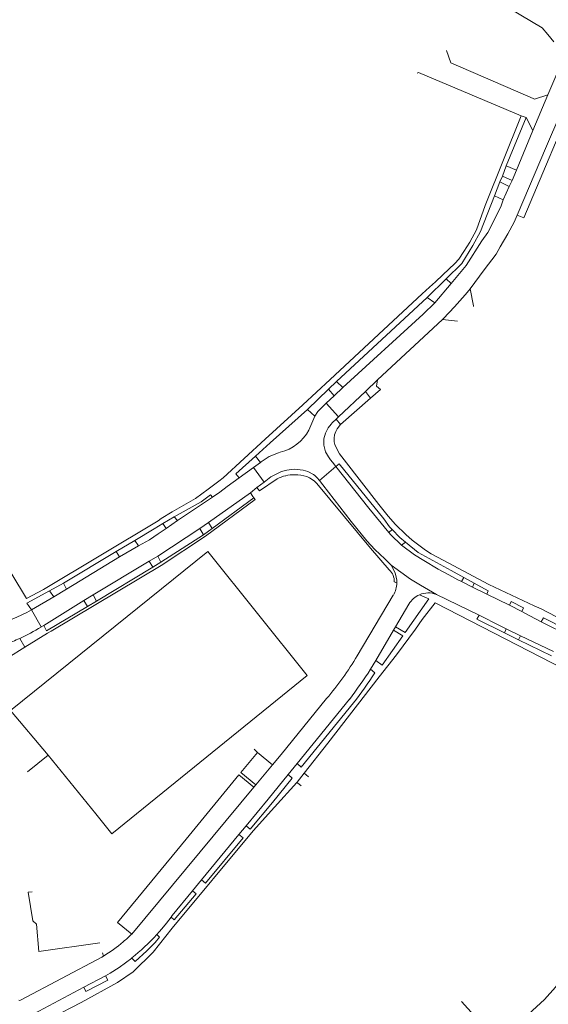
# Model space of a CAD drawing. Extents: x 145000 to 155000, y 457500 to 470000.
# Tile 342 of 548: x 149750 to 149898, y 464234 to 464510. Entities that reach past the tile are written whole.
import ezdxf

# ---------------------------------------------------------------- set-up
doc = ezdxf.new("R2010")
doc.units = 0
doc.header["$LTSCALE"] = 0.2
doc.header["$MEASUREMENT"] = 0
doc.layers.add('kant verharding', color=252, linetype='Continuous', lineweight=0)

msp = doc.modelspace()

# ---------------------------------------------------------------- linework, layer by layer
at = {"layer": 'kant verharding', "lineweight": 0}
for p, q in [((149869.15, 464500.98), (149870.39, 464497.5)), ((149897.57, 464488.62), (149902.38, 464499.88)), ((149893.32, 464478.61), (149897.57, 464488.62)), ((149885.9, 464468.76), (149891.48, 464482.21)), ((149890.04, 464482.7), (149891.48, 464482.21)), ((149891.48, 464482.21), (149893.32, 464478.61)), ((149893.32, 464478.61), (149888.76, 464467.5)), ((149885.9, 464468.76), (149884.84, 464465.82)), ((149888.76, 464467.5), (149885.9, 464468.76)), ((149884.84, 464465.82), (149884.12, 464464.22)), ((149887.53, 464464.61), (149884.84, 464465.82)), ((149887.53, 464464.61), (149888.76, 464467.5)), ((149884.12, 464464.22), (149882.59, 464460.34)), ((149884.12, 464464.22), (149886.69, 464462.9)), ((149885.08, 464459.18), (149886.69, 464462.9)), ((149886.69, 464462.9), (149887.53, 464464.61)), ((149882.59, 464460.34), (149885.08, 464459.18)), ((149866.09, 464436.32), (149868.16, 464438.26)), ((149862.42, 464432.89), (149864.48, 464434.81)), ((149863.75, 464431.87), (149869.13, 464437.09)), ((149864.48, 464434.81), (149866.09, 464436.32)), ((149865.96, 464430.39), (149870.47, 464435.85)), ((149870.47, 464435.85), (149869.13, 464437.09)), ((149838.45, 464408.44), (149863.75, 464431.87)), ((149863.75, 464431.87), (149865.96, 464430.39)), ((149875.78, 464434.34), (149874.48, 464432.75)), ((149876.71, 464429.58), (149875.78, 464434.34)), ((149876.75, 464429.38), (149876.71, 464429.58)), ((149849.92, 464408.92), (149868.07, 464425.78)), ((149872.23, 464425.25), (149868.07, 464425.78)), ((149836.17, 464406.26), (149838.45, 464408.44)), ((149838.45, 464408.44), (149840.23, 464406.7)), ((149846.54, 464405.63), (149849.92, 464408.92)), ((149830.29, 464400.59), (149836.17, 464406.26)), ((149837.83, 464404.44), (149835.59, 464402.39)), ((149836.17, 464406.26), (149837.83, 464404.44)), ((149840.23, 464406.7), (149837.83, 464404.44)), ((149839.01, 464398.49), (149846.54, 464405.63)), ((149846.54, 464405.63), (149847.95, 464403.79)), ((149850.72, 464406.14), (149847.95, 464403.79)), ((149818.54, 464392.27), (149829, 464401.92)), ((149835.59, 464402.39), (149839.01, 464398.49)), ((149847.95, 464403.79), (149839.6, 464396.4)), ((149819.92, 464391.24), (149830.29, 464400.59)), ((149830.29, 464400.59), (149832.35, 464398.75)), ((149832.35, 464398.75), (149830.7, 464394.83)), ((149837.27, 464396.84), (149838.34, 464397.86)), ((149838.34, 464397.86), (149839.01, 464398.49)), ((149838.34, 464397.86), (149839.6, 464396.4)), ((149815.8, 464387.52), (149819.92, 464391.24)), ((149822.73, 464388.65), (149822.23, 464388.46)), ((149810.34, 464382.6), (149815.8, 464387.52)), ((149817.16, 464385.8), (149815.22, 464384.38)), ((149817.16, 464385.8), (149815.8, 464387.52)), ((149838.21, 464384.66), (149839.21, 464385.4)), ((149810.34, 464382.6), (149811.24, 464381.49)), ((149815.22, 464384.38), (149811.24, 464381.49)), ((149815.22, 464384.38), (149818.2, 464380.25)), ((149838.25, 464384.6), (149833.7, 464380.68)), ((149838.25, 464384.6), (149838.21, 464384.66)), ((149818.2, 464380.25), (149816.21, 464378.74)), ((149821.84, 464381.19), (149816.91, 464377.85)), ((149820.1, 464381.71), (149818.2, 464380.25)), ((149814.36, 464377.32), (149802.7, 464368.94)), ((149805.79, 464377.43), (149803.8, 464376.03)), ((149816.21, 464378.74), (149814.36, 464377.32)), ((149815.06, 464376.27), (149814.36, 464377.32)), ((149816.91, 464377.85), (149816.21, 464378.74)), ((149803.8, 464376.03), (149793.98, 464369.53)), ((149803.71, 464367.33), (149815.35, 464375.84)), ((149815.35, 464375.84), (149815.06, 464376.27)), ((149815.35, 464375.84), (149815.67, 464375.37)), ((149787.5, 464367.23), (149789.93, 464368.69)), ((149789.93, 464368.69), (149793.07, 464370.61)), ((149789.93, 464368.69), (149790.84, 464367.28)), ((149793.98, 464369.53), (149790.84, 464367.28)), ((149793.07, 464370.61), (149793.98, 464369.53)), ((149802.7, 464368.94), (149800.21, 464367.31)), ((149803.71, 464367.33), (149802.7, 464368.94)), ((149782.06, 464363.95), (149787.5, 464367.23)), ((149800.21, 464367.31), (149788.46, 464359.6)), ((149790.84, 464367.28), (149788.61, 464365.77)), ((149801.22, 464365.55), (149800.21, 464367.31)), ((149801.22, 464365.55), (149803.71, 464367.33)), ((149853.11, 464366.15), (149854.05, 464366.98)), ((149776.88, 464360.85), (149782.06, 464363.95)), ((149782.06, 464363.95), (149783.04, 464362.41)), ((149789.37, 464357.92), (149801.22, 464365.55)), ((149857.74, 464363.45), (149856.66, 464362.66)), ((149762.14, 464352.04), (149776.88, 464360.85)), ((149776.88, 464360.85), (149777.79, 464359.34)), ((149783.04, 464362.41), (149777.79, 464359.34)), ((149777.79, 464359.34), (149762.97, 464350.34)), ((149786.07, 464358.2), (149770.4, 464348.73)), ((149788.46, 464359.6), (149786.07, 464358.2)), ((149787.05, 464356.47), (149786.07, 464358.2)), ((149787.05, 464356.47), (149789.37, 464357.92)), ((149789.37, 464357.92), (149788.46, 464359.6)), ((149771.34, 464347.02), (149787.05, 464356.47)), ((149874.02, 464353.63), (149870.52, 464355.55)), ((149758.19, 464349.89), (149762.14, 464352.04)), ((149762.14, 464352.04), (149762.97, 464350.34)), ((149855.31, 464352.07), (149854.59, 464352.35)), ((149873.4, 464352.47), (149874.02, 464353.63)), ((149873.4, 464352.47), (149876.43, 464350.94)), ((149876.97, 464352.02), (149874.02, 464353.63)), ((149876.43, 464350.94), (149876.97, 464352.02)), ((149758.19, 464349.89), (149751.88, 464346.4)), ((149759.42, 464348.2), (149758.19, 464349.89)), ((149762.97, 464350.34), (149759.42, 464348.2)), ((149876.43, 464350.94), (149880.47, 464348.91)), ((149753.14, 464344.56), (149759.42, 464348.2)), ((149767.81, 464347.18), (149756.65, 464340.22)), ((149770.4, 464348.73), (149767.81, 464347.18)), ((149768.8, 464345.45), (149767.81, 464347.18)), ((149768.8, 464345.45), (149771.34, 464347.02)), ((149771.34, 464347.02), (149770.4, 464348.73)), ((149844.24, 464331.72), (149854.33, 464348.67)), ((149857.61, 464338.21), (149864.26, 464347.62)), ((149864.26, 464347.62), (149861.64, 464348.77)), ((149866.37, 464348.87), (149878.36, 464343.1)), ((149886.81, 464345.86), (149880.47, 464348.91)), ((149751.88, 464346.4), (149753.14, 464344.56)), ((149755.89, 464339.76), (149753.14, 464344.56)), ((149757.36, 464338.64), (149768.8, 464345.45)), ((149854.94, 464339.78), (149858.7, 464346.16)), ((149890.22, 464344.08), (149886.81, 464345.86)), ((149890.22, 464344.08), (149890.69, 464345.11)), ((149908.52, 464334.78), (149895.69, 464341.2)), ((149756.65, 464340.22), (149755.89, 464339.76)), ((149756.65, 464340.22), (149757.36, 464338.64)), ((149854.38, 464338.84), (149849.41, 464330.41)), ((149854.94, 464339.78), (149854.38, 464338.84)), ((149854.38, 464338.84), (149856.97, 464337.31)), ((149854.94, 464339.78), (149857.61, 464338.21)), ((149885.37, 464338.14), (149885.9, 464339.23)), ((149889.89, 464337.32), (149885.9, 464339.23)), ((149749.87, 464336.56), (149751.34, 464334.13)), ((149751.34, 464334.13), (149757.67, 464338.03)), ((149885.37, 464338.14), (149889.34, 464336.19)), ((149889.34, 464336.19), (149889.89, 464337.32)), ((149889.34, 464336.19), (149898.54, 464331.68)), ((149899.13, 464332.88), (149889.89, 464337.32)), ((149746.54, 464331.18), (149751.34, 464334.13)), ((149849.41, 464330.41), (149847.94, 464327.95)), ((149850.38, 464325.78), (149855.2, 464332.01)), ((149849.13, 464326.92), (149847.94, 464327.95)), ((149822.95, 464304.11), (149835.69, 464319.73)), ((149827.4, 464301.54), (149842.05, 464319.53)), ((149816.34, 464304.7), (149815.4, 464305.6)), ((149757.87, 464303.93), (149752.07, 464299.25)), ((149757.87, 464303.93), (149771.15, 464287.47)), ((149816.34, 464304.7), (149820.57, 464301.2)), ((149820.57, 464301.2), (149822.95, 464304.11)), ((149820.57, 464301.2), (149815.85, 464295.61)), ((149827.4, 464301.54), (149824.9, 464298.47)), ((149829.44, 464298.92), (149829.99, 464298.45)), ((149829.99, 464298.45), (149830.66, 464297.86)), ((149815.32, 464294.95), (149781.18, 464253.9)), ((149815.32, 464294.95), (149815.85, 464295.61)), ((149827.97, 464295.77), (149827.33, 464296.27)), ((149828.56, 464295.32), (149827.97, 464295.77)), ((149813.16, 464284.14), (149811.17, 464281.73)), ((149811.17, 464281.73), (149800.72, 464269.03)), ((149800.72, 464269.03), (149798.2, 464265.98)), ((149792.18, 464258.61), (149793.02, 464257.91)), ((149788.99, 464253.03), (149788.17, 464253.72)), ((149772.31, 464251.45), (149755.18, 464249.03)), ((149773.27, 464247.74), (149772.79, 464247.45)), ((149773.04, 464248.63), (149773.27, 464247.74)), ((149767.79, 464239.02), (149773.87, 464242.24)), ((149773.87, 464242.24), (149775.19, 464242.94)), ((149773.87, 464242.24), (149774.51, 464241)), ((149767.79, 464239.02), (149750.99, 464230.12)), ((149873.35, 464235.01), (149883.74, 464223.68))]:
    msp.add_line(p, q, dxfattribs=at)
at = {"layer": 'kant verharding', "lineweight": 0, "flags": 128}
for points in [[(149899.22, 464503.43), (149897.54, 464505.43), (149895.95, 464507.36), (149871.62, 464521.83), (149846.19, 464537.13)], [(149888.98, 464454.92), (149897.17, 464474.22), (149908.33, 464500.19), (149917.8, 464522.88)], [(149870.39, 464497.5), (149891.27, 464488.44), (149892.38, 464487.99)], [(149861.02, 464494.68), (149861.33, 464494.8), (149890.04, 464482.7)], [(149905.98, 464490.16), (149890.82, 464454.22), (149888.98, 464454.92)], [(149892.38, 464487.99), (149893.83, 464487.41), (149897.57, 464488.62)], [(149874.07, 464444.81), (149875.68, 464447.38), (149877.62, 464450.83), (149880.01, 464457.64), (149890.04, 464482.7)], [(149882.59, 464460.34), (149878.69, 464450.35), (149876.57, 464446.49), (149873.47, 464441.42), (149869.13, 464437.09)], [(149870.47, 464435.85), (149874.69, 464440.88), (149879.09, 464447.77), (149880.71, 464450.1), (149884.36, 464457.27), (149885.08, 464459.18)], [(149888.98, 464454.92), (149888.09, 464452.93), (149886.38, 464449.69), (149884.24, 464446.11), (149883.07, 464444.05), (149879.73, 464439.68), (149875.78, 464434.34)], [(149868.16, 464438.26), (149871.52, 464441.42), (149872.68, 464442.6), (149874.07, 464444.81)], [(149829, 464401.92), (149836.65, 464408.98), (149862.42, 464432.89)], [(149874.48, 464432.75), (149874.39, 464432.63), (149871.43, 464429.26), (149868.32, 464426.02), (149868.07, 464425.78)], [(149865.96, 464430.39), (149862.71, 464427.22), (149840.23, 464406.7)], [(149849.92, 464408.92), (149849.58, 464407.08), (149850.72, 464406.14)], [(149835.59, 464402.39), (149835.18, 464402.02), (149833.88, 464400.7)], [(149833.88, 464400.7), (149833.19, 464399.99), (149832.35, 464398.75)], [(149836.81, 464386.53), (149836.16, 464387.35), (149835.33, 464388.78), (149834.89, 464390.64), (149834.91, 464392.37), (149835.37, 464393.94), (149836.12, 464395.43), (149836.91, 464396.51), (149837.27, 464396.84)], [(149840.54, 464386.49), (149839.24, 464388.15), (149838.54, 464389.55), (149837.97, 464390.84), (149837.8, 464391.53), (149837.76, 464392.56), (149837.9, 464393.49), (149838.24, 464394.46), (149838.66, 464395.18), (149839.6, 464396.4)], [(149751.74, 464347.75), (149756.52, 464350.25), (149788.61, 464369.48), (149789.44, 464370.07), (149792.46, 464371.92), (149799, 464375.73), (149802.6, 464378.27), (149805.55, 464380.54), (149806.8, 464381.45), (149818.54, 464392.27)], [(149822.23, 464388.46), (149819.66, 464387.47), (149817.4, 464385.97), (149817.16, 464385.8)], [(149838.21, 464384.66), (149837.37, 464385.84), (149836.81, 464386.53)], [(149839.21, 464385.4), (149851.63, 464369.99), (149853.29, 464367.77), (149854.05, 464366.98)], [(149952.53, 464315.88), (149908.16, 464338.27), (149895.68, 464344.8), (149893.73, 464345.67), (149881.05, 464351.6), (149868.22, 464358.48), (149864.93, 464360.2), (149863.32, 464361.24), (149859.57, 464364.03), (149857.81, 464365.65), (149854.97, 464368.45), (149852.92, 464370.77), (149850.32, 464374), (149840.54, 464386.49)], [(149831.99, 464382.37), (149830.39, 464383.26), (149829.09, 464383.59), (149827.4, 464383.84), (149826.62, 464383.85), (149824.52, 464383.65), (149823.05, 464383.26), (149820.31, 464381.86), (149820.1, 464381.71)], [(149833.7, 464380.68), (149833.03, 464381.48), (149832.36, 464382.16), (149831.99, 464382.37)], [(149853.11, 464366.15), (149847.51, 464373), (149838.25, 464384.6)], [(149811.24, 464381.49), (149807.9, 464379.06), (149805.79, 464377.43)], [(149853.18, 464355.75), (149847.96, 464361.79), (149832.93, 464379.93)], [(149853.68, 464357.06), (149851.95, 464358.85), (149849.12, 464361.43), (149846.95, 464363.88), (149842.55, 464369.25), (149834.66, 464379.54), (149833.7, 464380.68)], [(149757.67, 464338.03), (149758.63, 464338.62), (149789.46, 464356.94), (149801.79, 464365.15), (149815.67, 464375.37)], [(149793.07, 464370.61), (149800.59, 464374.74), (149803.26, 464376.68), (149803.8, 464376.03)], [(149788.61, 464365.77), (149786.18, 464364.13), (149783.04, 464362.41)], [(149856.66, 464362.66), (149853.59, 464365.56), (149853.11, 464366.15)], [(149854.05, 464366.98), (149856.18, 464364.79), (149857.74, 464363.45)], [(149870.52, 464355.55), (149861.29, 464360.61), (149857.74, 464363.45)], [(149771.15, 464287.47), (149775.63, 464281.95), (149830.24, 464326.21), (149802.49, 464360.83), (149747.3, 464316.39), (149757.87, 464303.93)], [(149856.66, 464362.66), (149860.26, 464359.94), (149862.86, 464358.32), (149866.89, 464355.92), (149869.84, 464354.34)], [(149853.68, 464357.06), (149859.11, 464353.18), (149861.9, 464351.45), (149866.37, 464348.87)], [(149855.29, 464352.89), (149855.17, 464353.72), (149854.83, 464354.9), (149853.68, 464357.06)], [(149747.07, 464354.18), (149747.71, 464354.57), (149751.74, 464347.75)], [(149855.29, 464352.89), (149855.31, 464352.48), (149855.31, 464352.07)], [(149869.84, 464354.34), (149872.41, 464352.96), (149873.4, 464352.47)], [(149880.47, 464348.91), (149880.88, 464349.88), (149876.97, 464352.02)], [(149855.2, 464332.01), (149860.55, 464339.15), (149862.42, 464341.84), (149866.07, 464346.55)], [(149866.07, 464346.55), (149898.8, 464329.68), (149930.88, 464313.33)], [(149886.81, 464345.86), (149887.32, 464346.86), (149890.69, 464345.11)], [(149895.69, 464341.2), (149892.46, 464342.9), (149890.22, 464344.08)], [(149878.36, 464343.1), (149877.7, 464341.91), (149885.37, 464338.14)], [(149885.9, 464339.23), (149884.23, 464340.04), (149878.36, 464343.1)], [(149895.69, 464341.2), (149896.28, 464342.29), (149908.98, 464335.86), (149908.52, 464334.78)], [(149856.97, 464337.31), (149851.17, 464329.1), (149849.41, 464330.41)], [(149829.44, 464298.92), (149836.03, 464307.24), (149850.38, 464325.78)], [(149843.21, 464318.58), (149828.57, 464300.59), (149827.4, 464301.54)], [(149816.34, 464304.7), (149811.71, 464299.07), (149815.85, 464295.61)], [(149781.18, 464253.9), (149777.23, 464257.16), (149796.43, 464280.42), (149811.14, 464298.37), (149815.32, 464294.95)], [(149824.9, 464298.47), (149826.07, 464297.52), (149820.55, 464290.66), (149814.32, 464283.18), (149813.16, 464284.14)], [(149813.16, 464284.14), (149819.35, 464291.65), (149824.9, 464298.47)], [(149827.33, 464296.27), (149827.45, 464296.4), (149829.44, 464298.92)], [(149815.16, 464282.74), (149821.15, 464289.34), (149827.33, 464296.27)], [(149750.46, 464226.17), (149767.04, 464234.76), (149777.19, 464240.34), (149781.62, 464243.29), (149787.2, 464248.86), (149792.54, 464255.51), (149815.16, 464282.74)], [(149800.72, 464269.03), (149801.8, 464268.14), (149812.33, 464280.78), (149811.17, 464281.73)], [(149920.75, 464281.62), (149903.86, 464245.94), (149901.92, 464242.13), (149899.71, 464239.03), (149896.61, 464235.61), (149889.77, 464229.3), (149883.74, 464223.68)], [(149755.18, 464249.03), (149754.55, 464256.69), (149753.53, 464257.54), (149752.28, 464265.58), (149753.35, 464265.73)], [(149798.2, 464265.98), (149792.5, 464259.06), (149792.18, 464258.61)], [(149793.02, 464257.91), (149799.25, 464265.12), (149798.2, 464265.98)], [(149792.18, 464258.61), (149790.93, 464256.97), (149789.62, 464255.36), (149788.9, 464254.53), (149788.17, 464253.72)], [(149788.99, 464253.03), (149787.78, 464251.56), (149785.38, 464249.16), (149782.15, 464246.21), (149781.19, 464247.19)], [(149772.79, 464247.45), (149750.3, 464235.46), (149749.92, 464235.34), (149749.63, 464235.37)], [(149775.19, 464242.94), (149777.64, 464244.55), (149779.44, 464245.84), (149781.19, 464247.19)], [(149774.51, 464241), (149768.39, 464237.8), (149767.79, 464239.02)]]:
    msp.add_lwpolyline(points, dxfattribs=at)
at = {"layer": 'kant verharding', "lineweight": 0}
for centre, radius, start, end in [((149819.86, 464400.58), 12.27, 283.5073, 332.0214), ((149826.53, 464372.14), 10.19, 88.4253, 103.0399), ((149827.29, 464374.55), 7.79, 43.6313, 93.5138), ((149826.53, 464372.11), 10.22, 102.9965, 117.3268), ((149850.28, 464352.55), 4.32, 357.4166, 47.8231), ((149723.78, 464392.91), 62.1, 294.8423, 301.1315), ((149723.84, 464392.74), 61.92, 290.9959, 294.8566), ((149766.02, 464378.47), 91.13, 319.8622, 329.1347), ((149757.93, 464384.7), 106.41, 322.2322, 327.7682)]:
    msp.add_arc(centre, radius, start, end, dxfattribs=at)
at = {"layer": 'kant verharding', "lineweight": 0, "extrusion": (0, 0, -1)}
for centre, radius, start, end in [((-149848.31, 464352.25), 7.01, 181.4445, 210.7658), ((-149864.13, 464343.18), 6.12, 66.062, 111.4889), ((-149864.25, 464342.88), 6.44, 30.5234, 66.108), ((-149731.84, 464381.38), 42.54, 239.9523, 256.1827), ((-149760.48, 464383.6), 105.22, 212.5938, 218.1609), ((-149753.18, 464281.67), 39.43, 224.7647, 229.4812), ((-149742.15, 464295.91), 62.43, 222.5172, 231.2924), ((-149753.23, 464281.6), 39.35, 229.4778, 239.3861)]:
    msp.add_arc(centre, radius, start, end, dxfattribs=at)

doc.saveas('drawing.dxf')
